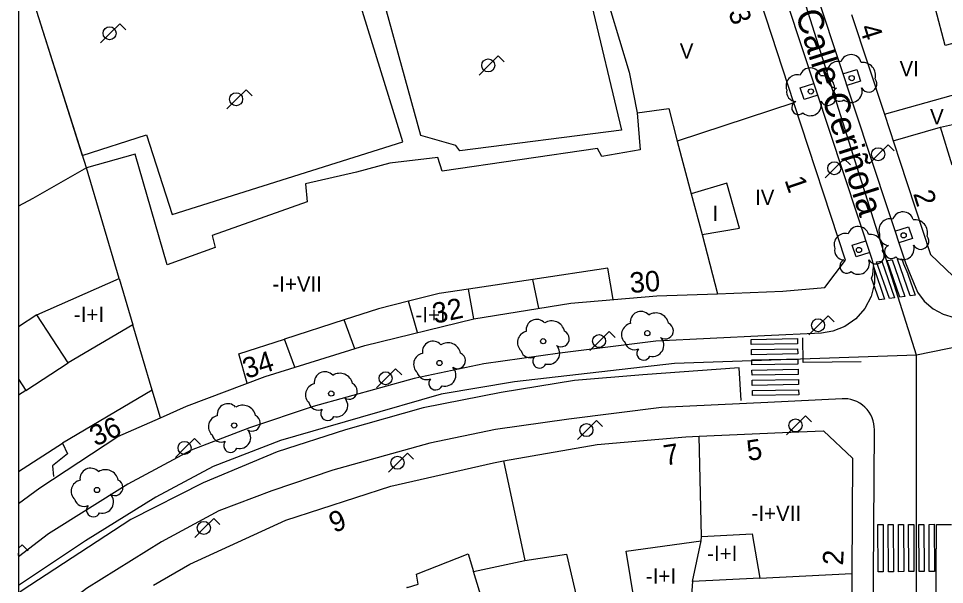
# Model space of a CAD drawing. Extents: x 282771 to 285132, y 4823109 to 4825496.
# Drawn here: x 282771.5 to 282862, y 4824093.5 to 4824148.8 of the extents above; entities that cross this region are included whole.
import ezdxf

# ---------------------------------------------------------------- set-up
doc = ezdxf.new("R2010")
doc.units = 0
for name, color, linetype in [('ACERA-BORDILLO', 7, 'Continuous'), ('ACERA-INTERIOR', 7, 'Continuous'), ('ARBOL', 7, 'Continuous'), ('CALLE-EJE', 7, 'Continuous'), ('CALLE-TEXTO', 7, 'Continuous'), ('Default', 7, 'Continuous'), ('EDIFICIO', 7, 'Continuous'), ('FAROLA', 7, 'Continuous'), ('INTERIOR-EDIFICIO', 7, 'Continuous'), ('MEDIANERA', 7, 'Continuous'), ('NUM-LOCAL', 7, 'Continuous'), ('NUM-PORTAL', 7, 'Continuous'), ('PASO-PEATONES', 7, 'Continuous'), ('SENAL-VIARIA', 7, 'Continuous'), ('TXT-ALTURA-EDIFICIO', 7, 'Continuous'), ('ZONA-VERDE', 7, 'Continuous')]:
    doc.layers.add(name, color=color, linetype=linetype)

msp = doc.modelspace()

# ---------------------------------------------------------------- linework, layer by layer
at = {"layer": 'ACERA-BORDILLO'}
for points in [[(282846.561, 4824160.183), (282858.221, 4824124.893), (282858.611, 4824123.943), (282859.392, 4824122.047), (282860.058, 4824121.16), (282860.916, 4824120.417), (282861.912, 4824119.874), (282862.976, 4824119.56), (282867.122, 4824119.742), (282871.25, 4824120.311), (282875.308, 4824121.262), (282879.242, 4824122.581), (282881.441, 4824123.264), (282882.884, 4824123.773), (282884.306, 4824124.327), (282886.397, 4824125.234), (282900.321, 4824132.389), (282905.563, 4824134.831), (282989.18, 4824176.115)], [(282840.831, 4824159.972), (282843.581, 4824159.266), (282843.921, 4824158.612), (282854.942, 4824125.262)], [(282854.942, 4824125.262), (282855.186, 4824124.145), (282855.184, 4824122.905), (282854.879, 4824121.63), (282854.258, 4824120.429), (282853.364, 4824119.416), (282852.285, 4824118.671), (282851.13, 4824118.22), (282850, 4824118.043)], [(282850, 4824118.043), (282844.45, 4824117.761), (282833.798, 4824117.246), (282824.441, 4824116.072), (282817.006, 4824115.027), (282810.168, 4824113.601), (282800.323, 4824110.865), (282794.07, 4824108.756), (282788.39, 4824106.583), (282782.197, 4824103.272), (282774.435, 4824098.418), (282771.5, 4824096.16)], [(282852.03, 4824111.622), (282844.773, 4824111.252), (282834.362, 4824110.75), (282825.3, 4824109.612), (282818.126, 4824108.604), (282811.707, 4824107.266), (282802.238, 4824104.634), (282796.277, 4824102.623), (282791.101, 4824100.643), (282785.464, 4824097.63), (282778.158, 4824093.06), (282772.607, 4824088.79), (282771.5, 4824087.942)], [(282855.051, 4824089.503), (282855.183, 4824108.605), (282855.172, 4824108.883), (282855.133, 4824109.168), (282855.065, 4824109.457), (282854.966, 4824109.746), (282854.834, 4824110.029), (282854.671, 4824110.301), (282854.478, 4824110.558), (282854.257, 4824110.793), (282854.012, 4824111.004), (282853.747, 4824111.186), (282853.468, 4824111.337), (282853.179, 4824111.456), (282852.887, 4824111.542), (282852.595, 4824111.597), (282852.308, 4824111.623), (282852.03, 4824111.622)], [(282891.09, 4824031.424), (282865.031, 4824034.178), (282864.778, 4824034.216), (282864.522, 4824034.277), (282864.266, 4824034.363), (282864.014, 4824034.474), (282863.768, 4824034.61), (282863.534, 4824034.771), (282863.313, 4824034.956), (282863.111, 4824035.162), (282862.929, 4824035.386), (282862.77, 4824035.625), (282862.636, 4824035.876), (282862.527, 4824036.135), (282862.445, 4824036.399), (282862.388, 4824036.663), (282862.356, 4824036.924), (282862.346, 4824037.179), (282862.594, 4824080.223), (282861.132, 4824080.231), (282861.242, 4824099.318), (282862.704, 4824099.31)]]:
    msp.add_lwpolyline(points, dxfattribs=at)
at = {"layer": 'ACERA-INTERIOR'}
for points in [[(282852.111, 4824143.382), (282853.451, 4824143.822), (282853.821, 4824142.683), (282852.491, 4824142.243)], [(282849.641, 4824141.313), (282848.301, 4824140.883), (282847.931, 4824142.023), (282849.261, 4824142.453)], [(282857.191, 4824128.003), (282858.521, 4824128.433), (282858.901, 4824127.293), (282857.571, 4824126.863)], [(282854.721, 4824125.933), (282853.391, 4824125.493), (282853.011, 4824126.633), (282854.341, 4824127.073)]]:
    msp.add_lwpolyline(points, dxfattribs=at)
at = {"layer": 'ARBOL'}
for centre in [(282852.961, 4824142.973), (282848.971, 4824141.673), (282858.041, 4824127.593), (282853.671, 4824126.163), (282832.982, 4824118.024), (282822.8, 4824117.246), (282812.651, 4824115.108), (282802.078, 4824112.124), (282792.59, 4824109.005), (282779.172, 4824102.698)]:
    msp.add_circle(centre, 0.255, dxfattribs=at)
for centre, radius, start, end in [((282851.631, 4824143.502), 1.097, 75.4318, 200.55608), ((282852.891, 4824144.232), 1.038, 15.64228, 161.38435), ((282854.021, 4824143.233), 1.272, 345.03273, 95.79925), ((282848.901, 4824142.933), 1.038, 15.64228, 161.38435), ((282847.641, 4824142.203), 1.097, 75.4318, 200.55608), ((282850.031, 4824141.933), 1.272, 345.03273, 95.79925), ((282851.521, 4824142.933), 0.935, 168.59898, 268.13236), ((282854.631, 4824142.403), 0.797, 208.96247, 38.99103), ((282847.531, 4824141.633), 0.935, 168.59898, 268.13236), ((282851.761, 4824141.383), 0.672, 113.73672, 309.4725), ((282852.901, 4824141.683), 1.086, 228.95447, 17.92796), ((282850.641, 4824141.103), 0.797, 208.96247, 38.99103), ((282847.771, 4824140.083), 0.672, 113.73672, 309.4725), ((282848.911, 4824140.383), 1.086, 228.95447, 17.92796), ((282856.711, 4824128.123), 1.097, 75.4318, 200.55608), ((282857.971, 4824128.853), 1.038, 15.64228, 161.38435), ((282859.101, 4824127.853), 1.272, 345.03273, 95.79925), ((282853.601, 4824127.423), 1.038, 15.64228, 161.38435), ((282852.341, 4824126.693), 1.097, 75.4318, 200.55608), ((282854.731, 4824126.423), 1.272, 345.03273, 95.79925), ((282856.601, 4824127.553), 0.935, 168.59898, 268.13236), ((282859.711, 4824127.023), 0.797, 208.96247, 38.99103), ((282856.841, 4824126.003), 0.672, 113.73672, 309.4725), ((282857.981, 4824126.303), 1.086, 228.95447, 17.92796), ((282852.231, 4824126.123), 0.935, 168.59898, 268.13236), ((282855.341, 4824125.593), 0.797, 208.96247, 38.99103), ((282852.471, 4824124.573), 0.672, 113.73672, 309.4725), ((282853.611, 4824124.873), 1.086, 228.95447, 17.92796), ((282832.353, 4824119.118), 1.038, 42.38202, 188.12408), ((282833.812, 4824118.733), 1.272, 11.77247, 122.53899), ((282822.17, 4824118.34), 1.038, 42.38202, 188.12408), ((282823.63, 4824117.956), 1.272, 11.77247, 122.53899), ((282821.374, 4824117.121), 1.097, 102.17153, 227.29582), ((282824.548, 4824117.489), 0.797, 235.7022, 65.73076), ((282831.556, 4824117.899), 1.097, 102.17153, 227.29582), ((282834.73, 4824118.267), 0.797, 235.7022, 65.73076), ((282833.509, 4824116.845), 1.086, 255.69421, 44.66769), ((282812.021, 4824116.202), 1.038, 42.38202, 188.12408), ((282813.48, 4824115.817), 1.272, 11.77247, 122.53899), ((282823.327, 4824116.067), 1.086, 255.69421, 44.66769), ((282831.714, 4824117.341), 0.935, 195.33871, 294.87209), ((282832.626, 4824116.064), 0.672, 140.47646, 336.21223), ((282811.224, 4824114.983), 1.097, 102.17153, 227.29582), ((282814.399, 4824115.35), 0.797, 235.7022, 65.73076), ((282821.532, 4824116.563), 0.935, 195.33871, 294.87209), ((282822.444, 4824115.287), 0.672, 140.47646, 336.21223), ((282813.178, 4824113.929), 1.086, 255.69421, 44.66769), ((282801.449, 4824113.218), 1.038, 42.38202, 188.12408), ((282802.908, 4824112.833), 1.272, 11.77247, 122.53899), ((282811.383, 4824114.424), 0.935, 195.33871, 294.87209), ((282800.652, 4824111.999), 1.097, 102.17153, 227.29582), ((282803.826, 4824112.366), 0.797, 235.7022, 65.73076), ((282812.294, 4824113.148), 0.672, 140.47646, 336.21223), ((282791.961, 4824110.098), 1.038, 42.38202, 188.12408), ((282793.42, 4824109.714), 1.272, 11.77247, 122.53899), ((282800.81, 4824111.44), 0.935, 195.33871, 294.87209), ((282802.605, 4824110.945), 1.086, 255.69421, 44.66769), ((282801.722, 4824110.164), 0.672, 140.47646, 336.21223), ((282791.164, 4824108.879), 1.097, 102.17153, 227.29582), ((282794.338, 4824109.247), 0.797, 235.7022, 65.73076), ((282793.117, 4824107.826), 1.086, 255.69421, 44.66769), ((282791.322, 4824108.321), 0.935, 195.33871, 294.87209), ((282792.234, 4824107.045), 0.672, 140.47646, 336.21223), ((282778.542, 4824103.791), 1.038, 42.38202, 188.12408), ((282780.001, 4824103.407), 1.272, 11.77247, 122.53899), ((282777.745, 4824102.572), 1.097, 102.17153, 227.29582), ((282780.919, 4824102.94), 0.797, 235.7022, 65.73076), ((282779.698, 4824101.519), 1.086, 255.69421, 44.66769), ((282777.904, 4824102.014), 0.935, 195.33871, 294.87209), ((282778.815, 4824100.738), 0.672, 140.47646, 336.21223)]:
    msp.add_arc(centre, radius, start, end, dxfattribs=at)
at = {"layer": 'CALLE-EJE'}
for points in [[(282994.379, 4824174.892), (282923.952, 4824139.042), (282890.9, 4824122.317), (282859.311, 4824115.893)], [(282859.311, 4824115.893), (282843.321, 4824166.432)], [(282859.311, 4824115.893), (282835.631, 4824115.062), (282819.977, 4824113.278), (282812.839, 4824112.061), (282804.89, 4824109.79), (282797.104, 4824107.519), (282790.534, 4824105.004), (282784.937, 4824102.003), (282778.043, 4824097.705), (282771.5, 4824093.368)], [(282859.299, 4824030.65), (282859.311, 4824115.893)]]:
    msp.add_lwpolyline(points, dxfattribs=at)
at = {"layer": 'Default'}
msp.add_lwpolyline([(285130.1, 4825495.5), (282771.5, 4825495.5), (282771.5, 4823109)], dxfattribs=at)
at = {"layer": 'EDIFICIO'}
for points in [[(282852.951, 4824149.202), (282856.161, 4824139.453), (282857.641, 4824134.943), (282860.681, 4824125.713), (282863.631, 4824122.873), (282870.961, 4824122.973), (282874.45, 4824124.553), (282891.09, 4824132.643), (282897.2, 4824135.743), (282946.78, 4824160.202)], [(282828.381, 4824152.972), (282831.191, 4824143.552), (282831.971, 4824139.593), (282832.271, 4824135.963), (282828.531, 4824135.293), (282828.101, 4824136.093), (282812.931, 4824133.873), (282812.501, 4824135.223), (282807.811, 4824134.663), (282804.561, 4824133.773), (282799.571, 4824132.633), (282799.731, 4824130.873), (282790.421, 4824127.583), (282790.721, 4824126.423), (282786.041, 4824124.713), (282782.901, 4824135.543), (282778.131, 4824134.213), (282771.5, 4824155.172)], [(282771.5, 4824101.377), (282773.592, 4824102.913), (282781.221, 4824107.913), (282785.381, 4824109.763), (282787.921, 4824110.893), (282795.621, 4824113.803), (282805.361, 4824116.823), (282816.011, 4824119.443), (282825.511, 4824120.973), (282833.911, 4824121.673), (282839.851, 4824121.893), (282846.241, 4824122.143), (282850.351, 4824122.493), (282852.361, 4824125.163), (282847.311, 4824140.543), (282844.031, 4824150.542)], [(282784.702, 4824093.372), (282788.251, 4824095.433), (282797.621, 4824099.753), (282807.891, 4824103.083), (282817.931, 4824105.353), (282818.921, 4824105.533), (282828.091, 4824107.143), (282836.731, 4824107.893), (282838.061, 4824107.943), (282846.201, 4824108.303), (282850.221, 4824108.463), (282853.031, 4824105.813), (282852.991, 4824094.533), (282852.971, 4824083.463)]]:
    msp.add_lwpolyline(points, dxfattribs=at)
at = {"layer": 'FAROLA'}
for p, q in [((282781.391, 4824148.292), (282780.451, 4824147.362)), ((282781.981, 4824147.702), (282781.391, 4824148.292)), ((282780.451, 4824147.362), (282779.521, 4824146.422)), ((282818.405, 4824145.141), (282817.465, 4824144.211)), ((282818.995, 4824144.551), (282818.405, 4824145.141)), ((282817.465, 4824144.211), (282816.535, 4824143.271)), ((282793.751, 4824141.842), (282792.811, 4824140.912)), ((282794.341, 4824141.252), (282793.751, 4824141.842)), ((282792.811, 4824140.912), (282791.881, 4824139.972)), ((282856.531, 4824136.463), (282855.591, 4824135.533)), ((282857.121, 4824135.873), (282856.531, 4824136.463)), ((282855.591, 4824135.533), (282854.661, 4824134.593)), ((282852.241, 4824135.093), (282851.301, 4824134.163)), ((282852.831, 4824134.503), (282852.241, 4824135.093)), ((282851.301, 4824134.163), (282850.371, 4824133.223)), ((282850.652, 4824119.739), (282849.712, 4824118.809)), ((282851.242, 4824119.149), (282850.652, 4824119.739)), ((282829.236, 4824118.189), (282828.296, 4824117.259)), ((282829.826, 4824117.599), (282829.236, 4824118.189)), ((282849.712, 4824118.809), (282848.782, 4824117.869)), ((282828.296, 4824117.259), (282827.366, 4824116.319)), ((282808.372, 4824114.546), (282807.432, 4824113.616)), ((282808.962, 4824113.956), (282808.372, 4824114.546)), ((282807.432, 4824113.616), (282806.502, 4824112.676)), ((282828.011, 4824109.488), (282827.071, 4824108.558)), ((282828.601, 4824108.898), (282828.011, 4824109.488)), ((282848.448, 4824109.944), (282847.508, 4824109.014)), ((282849.038, 4824109.354), (282848.448, 4824109.944)), ((282827.071, 4824108.558), (282826.141, 4824107.618)), ((282847.508, 4824109.014), (282846.578, 4824108.074)), ((282788.713, 4824107.742), (282787.773, 4824106.812)), ((282789.303, 4824107.152), (282788.713, 4824107.742)), ((282787.773, 4824106.812), (282786.843, 4824105.872)), ((282809.533, 4824106.294), (282808.593, 4824105.364)), ((282810.123, 4824105.704), (282809.533, 4824106.294)), ((282808.593, 4824105.364), (282807.663, 4824104.424)), ((282790.6, 4824099.907), (282789.66, 4824098.977)), ((282791.19, 4824099.317), (282790.6, 4824099.907)), ((282789.66, 4824098.977), (282788.73, 4824098.037)), ((282771.852, 4824097.343), (282771.5, 4824096.995)), ((282771.5, 4824096.524), (282771.5, 4824096.303)), ((282772.442, 4824096.753), (282771.852, 4824097.343))]:
    msp.add_line(p, q, dxfattribs=at)
for centre in [(282780.411, 4824147.362), (282817.425, 4824144.211), (282792.771, 4824140.912), (282855.551, 4824135.533), (282851.261, 4824134.163), (282849.672, 4824118.809), (282828.256, 4824117.259), (282807.392, 4824113.616), (282827.031, 4824108.558), (282847.468, 4824109.014), (282787.733, 4824106.812), (282808.553, 4824105.364), (282789.62, 4824098.977)]:
    msp.add_circle(centre, 0.637, dxfattribs=at)
msp.add_arc((282770.872, 4824096.413), 0.637, 350.02567, 9.97433, dxfattribs=at)
at = {"layer": 'INTERIOR-EDIFICIO'}
for points in [[(282871.288, 4824140.837), (282873.06, 4824136.603), (282870.343, 4824135.368), (282870.397, 4824135.225), (282867.406, 4824134.494), (282867.101, 4824135.633), (282862.791, 4824134.473), (282861.631, 4824138.183), (282868.68, 4824139.746), (282867.581, 4824142.643), (282869.451, 4824146.372), (282869.491, 4824146.492), (282865.921, 4824156.142), (282869.112, 4824158.081), (282866.851, 4824162.762), (282869.331, 4824163.942), (282871.53, 4824159.552), (282875.328, 4824161.498), (282878.05, 4824162.892), (282884.56, 4824166.222), (282885.001, 4824165.273), (282891.09, 4824168.512)], [(282862.101, 4824146.152), (282861.151, 4824149.752), (282863.741, 4824150.432), (282864.681, 4824146.832), (282862.101, 4824146.152)], [(282778.131, 4824134.213), (282772.902, 4824131.213), (282771.5, 4824130.435)], [(282837.278, 4824131.645), (282838.328, 4824127.664), (282842.001, 4824128.293), (282840.761, 4824132.693), (282837.278, 4824131.645)], [(282781.349, 4824123.366), (282782.691, 4824118.843), (282776.361, 4824115.133), (282773.302, 4824119.823), (282781.349, 4824123.366)], [(282771.5, 4824113.542), (282772.222, 4824112.433), (282771.5, 4824111.965)], [(282831.751, 4824091.553), (282830.921, 4824096.723), (282838.251, 4824097.723), (282838.281, 4824098.143), (282843.221, 4824098.393), (282843.991, 4824094.073), (282837.381, 4824093.743), (282837.251, 4824091.953), (282831.751, 4824091.553)], [(282822.911, 4824091.003), (282817.381, 4824090.133), (282815.971, 4824094.723), (282821.001, 4824095.803), (282825.091, 4824096.403), (282826.121, 4824091.953), (282827.011, 4824092.143), (282828.081, 4824087.443), (282823.791, 4824086.623), (282822.911, 4824091.003)]]:
    msp.add_lwpolyline(points, dxfattribs=at)
at = {"layer": 'MEDIANERA'}
for points in [[(282856.161, 4824139.453), (282867.581, 4824142.643)], [(282831.971, 4824139.593), (282835.071, 4824140.013), (282835.911, 4824136.823)], [(282847.311, 4824140.543), (282835.911, 4824136.823)], [(282857.001, 4824136.853), (282861.631, 4824138.183)], [(282835.911, 4824136.823), (282837.278, 4824131.645)], [(282781.349, 4824123.366), (282778.131, 4824134.213)], [(282838.328, 4824127.664), (282839.851, 4824121.893)], [(282829.651, 4824121.333), (282829.111, 4824124.373), (282821.781, 4824123.282)], [(282821.781, 4824123.282), (282815.51, 4824122.349)], [(282822.361, 4824120.463), (282821.781, 4824123.282)], [(282815.51, 4824122.349), (282812.641, 4824121.923), (282809.629, 4824121.16)], [(282816.011, 4824119.443), (282815.51, 4824122.349)], [(282809.629, 4824121.16), (282806.681, 4824120.413), (282803.35, 4824119.336)], [(282810.501, 4824118.083), (282809.629, 4824121.16)], [(282773.302, 4824119.823), (282771.5, 4824118.645)], [(282803.35, 4824119.336), (282797.501, 4824117.445)], [(282804.381, 4824116.513), (282803.35, 4824119.336)], [(282784.579, 4824112.471), (282782.691, 4824118.843)], [(282793.851, 4824113.133), (282793.041, 4824116.003), (282797.501, 4824117.445)], [(282798.501, 4824114.693), (282797.501, 4824117.445)], [(282772.222, 4824112.433), (282776.361, 4824115.133)], [(282784.579, 4824112.471), (282775.801, 4824107.283)], [(282785.381, 4824109.763), (282784.579, 4824112.471)], [(282838.281, 4824098.143), (282838.061, 4824107.943)], [(282771.5, 4824104.504), (282775.801, 4824107.283)], [(282775.801, 4824107.283), (282776.281, 4824106.233), (282774.832, 4824105.063), (282774.932, 4824104.013)], [(282818.921, 4824105.533), (282821.001, 4824095.803)], [(282837.381, 4824093.743), (282838.251, 4824097.723)], [(282809.542, 4824093.155), (282809.462, 4824093.157), (282809.531, 4824093.183), (282809.542, 4824093.155), (282810.581, 4824093.483), (282810.401, 4824094.453), (282815.471, 4824096.443), (282815.971, 4824094.723)], [(282843.991, 4824094.073), (282852.991, 4824094.533)]]:
    msp.add_lwpolyline(points, dxfattribs=at)
at = {"layer": 'PASO-PEATONES'}
for points in [[(282855.635, 4824121.278), (282854.9, 4824123.4), (282855.037, 4824123.746), (282855.109, 4824124.56), (282856.164, 4824121.347)], [(282856.647, 4824121.409), (282855.402, 4824125.006), (282855.903, 4824125.067), (282857.154, 4824121.475)], [(282857.66, 4824121.541), (282856.418, 4824125.13), (282856.925, 4824125.192), (282858.167, 4824121.607)], [(282858.673, 4824121.673), (282857.433, 4824125.254), (282857.873, 4824125.308), (282858.033, 4824124.823), (282858.435, 4824123.843), (282858.464, 4824123.806), (282859.179, 4824121.739)], [(282843.148, 4824116.925), (282843.135, 4824117.425), (282847.649, 4824117.5), (282847.661, 4824117)], [(282843.172, 4824115.925), (282843.16, 4824116.425), (282847.673, 4824116.5), (282847.686, 4824116)], [(282847.71, 4824115.001), (282843.197, 4824114.925), (282843.188, 4824115.292), (282843.185, 4824115.425), (282846.572, 4824115.482), (282847.698, 4824115.5)], [(282843.221, 4824113.926), (282843.209, 4824114.425), (282847.723, 4824114.501), (282847.735, 4824114.001)], [(282843.246, 4824112.926), (282843.234, 4824113.426), (282847.747, 4824113.501), (282847.759, 4824113.001)], [(282843.27, 4824111.926), (282843.258, 4824112.426), (282847.772, 4824112.501), (282847.784, 4824112.001)], [(282855.553, 4824094.694), (282855.528, 4824099.307), (282856.028, 4824099.309), (282856.053, 4824094.697)], [(282856.553, 4824094.7), (282856.528, 4824099.312), (282857.028, 4824099.315), (282857.052, 4824094.702)], [(282857.552, 4824094.705), (282857.528, 4824099.317), (282858.028, 4824099.32), (282858.052, 4824094.707)], [(282858.552, 4824094.71), (282858.528, 4824099.323), (282859.028, 4824099.325), (282859.052, 4824094.713)], [(282859.552, 4824094.715), (282859.528, 4824099.328), (282860.028, 4824099.33), (282860.052, 4824094.718)], [(282860.552, 4824094.721), (282860.528, 4824099.333), (282861.028, 4824099.336), (282861.052, 4824094.723)]]:
    msp.add_lwpolyline(points, close=True, dxfattribs=at)
at = {"layer": 'SENAL-VIARIA'}
for points in [[(282853.892, 4824115.233), (282848.231, 4824115.152), (282848.189, 4824117.568)], [(282842.168, 4824111.457), (282841.968, 4824114.63), (282832.532, 4824113.947)], [(282832.532, 4824113.947), (282825.865, 4824113.405), (282818.678, 4824112.24), (282811.049, 4824110.714), (282803.461, 4824108.585), (282796.786, 4824106.436), (282789.558, 4824103.383), (282782.492, 4824099.808), (282771.762, 4824092.789), (282771.5, 4824092.571)]]:
    msp.add_lwpolyline(points, dxfattribs=at)
at = {"layer": 'ZONA-VERDE'}
for p, q in [((282810.85, 4824137.355), (282805.892, 4824155.329)), ((282771.5, 4824155.094), (282777.727, 4824135.413)), ((282809.087, 4824136.756), (282803.712, 4824154.139)), ((282827.082, 4824152.079), (282830.467, 4824137.895)), ((282777.727, 4824135.413), (282784.013, 4824137.424)), ((282784.013, 4824137.424), (282786.531, 4824129.651)), ((282814.253, 4824136.398), (282810.85, 4824137.355)), ((282830.467, 4824137.895), (282814.655, 4824135.864)), ((282786.531, 4824129.651), (282809.087, 4824136.756)), ((282814.655, 4824135.864), (282814.253, 4824136.398))]:
    msp.add_line(p, q, dxfattribs=at)

# ---------------------------------------------------------------- texts
at = {"layer": 'CALLE-TEXTO'}
msp.add_text('Calle Ceriñola', height=2.5, rotation=287.55645, dxfattribs=at).set_placement((282847.431, 4824149.298))
at = {"layer": 'NUM-LOCAL'}
msp.add_text('2', height=2, rotation=87.21004, dxfattribs=at).set_placement((282852.113, 4824095.296))
at = {"layer": 'NUM-PORTAL'}
for s, rotation, p in [('3', 288.92004, (282840.872, 4824149.439)), ('4', 287.55004, (282853.697, 4824147.931)), ('1', 288.92004, (282846.377, 4824133.009)), ('2', 287.55004, (282858.953, 4824131.681)), ('30', 4.11004, (282831.325, 4824121.958)), ('32', 12.07004, (282812.196, 4824118.945)), ('34', 17.55004, (282793.787, 4824113.552)), ('36', 24.22004, (282779.024, 4824106.927)), ('5', 8.90004, (282842.856, 4824105.523)), ('7', 8.90004, (282834.719, 4824105.069)), ('9', 22.20004, (282802.359, 4824098.468))]:
    msp.add_text(s, height=2, rotation=rotation, dxfattribs=at).set_placement(p)
at = {"layer": 'TXT-ALTURA-EDIFICIO'}
for s, p in [('V', (282836.152, 4824144.872)), ('VI', (282857.641, 4824143.163)), ('V', (282860.622, 4824138.443)), ('IV', (282843.512, 4824130.573)), ('I', (282839.35, 4824128.993)), ('-I+VII', (282796.319, 4824122.093)), ('-I+I', (282776.911, 4824119.118)), ('-I+I', (282810.308, 4824119.083)), ('-I+VII', (282843.168, 4824099.673)), ('-I+I', (282838.829, 4824095.741)), ('-I+I', (282832.838, 4824093.533))]:
    msp.add_text(s, height=1.5, rotation=0.00004, dxfattribs=at).set_placement(p)

doc.saveas('drawing.dxf')
